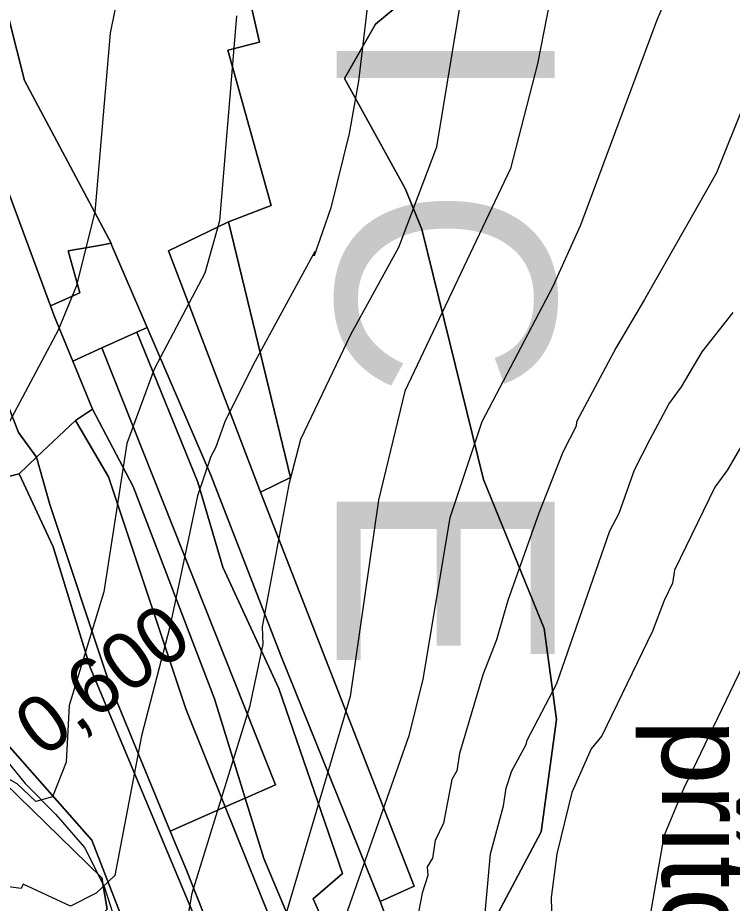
# Model space of a CAD drawing. Extents: x -510989 to -501240, y -1184665 to -1176089.
# Drawn here: x -504458.7 to -504294.9, y -1182645.4 to -1182442.4 of the extents above; entities that cross this region are included whole.
import ezdxf

# ---------------------------------------------------------------- set-up
doc = ezdxf.new("R2010")
doc.units = 0
for name, color, linetype in [('lesni_pozemek', 7, 'Continuous'), ('NAVRH_rozvodnice', 7, 'Continuous'), ('orna_puda', 7, 'Continuous'), ('ostatni_plocha_x_neplodna_puda', 7, 'Continuous'), ('ovocny_sad', 7, 'Continuous'), ('popis', 7, 'Continuous'), ('STAV_zaplavove_uzemi', 7, 'Continuous'), ('trasovani_toku', 7, 'Continuous'), ('trvaly_travni_porost', 7, 'Continuous'), ('vrstevnice_01', 7, 'Continuous'), ('vrstevnice_02', 7, 'Continuous')]:
    doc.layers.add(name, color=color, linetype=linetype)

msp = doc.modelspace()

# ---------------------------------------------------------------- linework, layer by layer
at = {"layer": 'lesni_pozemek'}
for points in [[(-504359.86, -1182686.91), (-504375.6, -1182644.92), (-504367.8, -1182641.43), (-504403.05, -1182551.15), (-504396.12, -1182547.79), (-504410.37, -1182489.19), (-504400.59, -1182485.45), (-504410.51, -1182449.89), (-504403.28, -1182448.04), (-504413.7, -1182402.29)], [(-504125.54, -1182629.68), (-504155.94, -1182673.32), (-504174.32, -1182695.83), (-504210.52, -1182722.69), (-504235.93, -1182738.25), (-504264.25, -1182747.48), (-504293.81, -1182752.72), (-504295.93, -1182748.47), (-504310.85, -1182719.26), (-504318.59, -1182708.58), (-504328.95, -1182695.62), (-504341.55, -1182683.01), (-504348.64, -1182647.73), (-504338.72, -1182629.02), (-504335.18, -1182603.23), (-504338, -1182582.37), (-504351.89, -1182548.22), (-504366.04, -1182490.92), (-504369.86, -1182481.57), (-504383.74, -1182456.35), (-504376.66, -1182443.95), (-504372.24, -1182440.22)], [(-504372.24, -1182440.22), (-504376.66, -1182443.95), (-504383.74, -1182456.35), (-504369.86, -1182481.57), (-504366.04, -1182490.92), (-504351.89, -1182548.22), (-504338, -1182582.37), (-504335.18, -1182603.23), (-504338.72, -1182629.02), (-504348.64, -1182647.73)], [(-504585.52, -1182646.79), (-504568.82, -1182640.74), (-504522.2, -1182623.85), (-504504.36, -1182617.36), (-504514.54, -1182570.03), (-504517.37, -1182556.52), (-504519.54, -1182541.5), (-504523.64, -1182519.97), (-504525.02, -1182512.73), (-504530.31, -1182495.45), (-504513.11, -1182507.41), (-504508.4, -1182534.97), (-504506.29, -1182534.26), (-504503.53, -1182544.89), (-504497.76, -1182556.43), (-504492.36, -1182555.2), (-504481.12, -1182577.4), (-504482.37, -1182589.69), (-504478.43, -1182596.87), (-504471.59, -1182602.62), (-504465.08, -1182614.54), (-504439.39, -1182639.55), (-504438.17, -1182646.67)]]:
    msp.add_lwpolyline(points, dxfattribs=at)
msp.add_lwpolyline([(-504484.36, -1182553.26), (-504470.6, -1182583.61), (-504463.9, -1182605.8), (-504441.71, -1182630.91), (-504429.65, -1182661.94), (-504413.93, -1182685.1), (-504407.11, -1182696.55), (-504400.77, -1182701.43), (-504400.5, -1182702.56), (-504394.66, -1182707), (-504393.85, -1182708.89), (-504400.74, -1182709.57), (-504411.67, -1182710.63), (-504430.76, -1182693.84), (-504439.24, -1182680.04), (-504442.8, -1182651.66), (-504438.17, -1182646.67), (-504439.39, -1182639.55), (-504465.08, -1182614.54), (-504471.59, -1182602.62), (-504478.43, -1182596.87), (-504482.37, -1182589.69), (-504481.12, -1182577.4), (-504492.36, -1182555.2)], close=True, dxfattribs=at)
at = {"layer": 'orna_puda'}
for points in [[(-504483.5, -1182390.37), (-504480.27, -1182396.41), (-504466.11, -1182421.72), (-504457.14, -1182456.86), (-504437.28, -1182494.12), (-504439.58, -1182494.52), (-504447.11, -1182495.85), (-504444.41, -1182505.45), (-504451.18, -1182508.46), (-504473.39, -1182448.47), (-504499.12, -1182395.82)], [(-504499.12, -1182395.82), (-504473.39, -1182448.47), (-504451.18, -1182508.46), (-504450.34, -1182510.72), (-504446.06, -1182521.14), (-504441.56, -1182532.11), (-504445.47, -1182534.75), (-504454.38, -1182543.14), (-504458.53, -1182537.45), (-504464.19, -1182523.03), (-504471.2, -1182505.18), (-504479.91, -1182484.47), (-504483.21, -1182470.86), (-504495.28, -1182444.66), (-504504.85, -1182422.65), (-504513.49, -1182405.93), (-504515.06, -1182401.38)], [(-504437.28, -1182494.12), (-504437.22, -1182494.46), (-504429.03, -1182513.42), (-504431.39, -1182514.49), (-504439.4, -1182518.12), (-504446.06, -1182521.14), (-504450.34, -1182510.72), (-504451.18, -1182508.46), (-504444.41, -1182505.45), (-504447.11, -1182495.85), (-504439.58, -1182494.52)], [(-504439.4, -1182518.12), (-504399.61, -1182618.2), (-504406.52, -1182621.24), (-504413.56, -1182598.47), (-504432.25, -1182549.88), (-504441.56, -1182532.11), (-504446.06, -1182521.14)], [(-504454.38, -1182543.14), (-504445.47, -1182534.75), (-504437.84, -1182547.66), (-504420.18, -1182600.78), (-504411.14, -1182623.27), (-504423.71, -1182628.8), (-504437.74, -1182594.84), (-504451.31, -1182553.99)]]:
    msp.add_lwpolyline(points, close=True, dxfattribs=at)
at = {"layer": 'ostatni_plocha_x_neplodna_puda'}
for points in [[(-504410.37, -1182489.19), (-504396.12, -1182547.79), (-504403.05, -1182551.15), (-504424.1, -1182495.87)], [(-504458.37, -1182546.96), (-504454.38, -1182543.14), (-504451.31, -1182553.99), (-504437.74, -1182594.84), (-504423.71, -1182628.8), (-504419.99, -1182637.8), (-504405.05, -1182675.65), (-504389.13, -1182703.75), (-504394.66, -1182707), (-504400.5, -1182702.56), (-504400.77, -1182701.43), (-504407, -1182675), (-504442.08, -1182591.33), (-504450.57, -1182563.65)]]:
    msp.add_lwpolyline(points, close=True, dxfattribs=at)
at = {"layer": 'ovocny_sad'}
msp.add_lwpolyline([(-504479.91, -1182484.47), (-504471.2, -1182505.18), (-504464.19, -1182523.03), (-504458.53, -1182537.45), (-504454.38, -1182543.14), (-504458.37, -1182546.96), (-504469.74, -1182549.81), (-504484.36, -1182553.26), (-504492.36, -1182555.2), (-504497.76, -1182556.43), (-504503.53, -1182544.89), (-504506.29, -1182534.26), (-504508.4, -1182534.97), (-504513.11, -1182507.41), (-504513.75, -1182502.9), (-504512.02, -1182489.16), (-504508.41, -1182488.9), (-504506.91, -1182494.1), (-504497.46, -1182491.83), (-504499.82, -1182484.84), (-504493.21, -1182486.26)], close=True, dxfattribs=at)
at = {"layer": 'STAV_zaplavove_uzemi'}
msp.add_spline([(-502250.32, -1184002.61), (-502355.07, -1183875.41), (-502442.37, -1183790.61), (-502477.29, -1183700.82), (-502532.16, -1183578.61), (-502567.08, -1183448.91), (-502626.05, -1183402.34), (-502705.41, -1183380.59), (-502814.2, -1183349.87), (-502882.03, -1183297.39), (-502931.95, -1183237.24), (-503042.02, -1183107.97), (-503139.64, -1183018.94), (-503222.14, -1182957.59), (-503308.56, -1182839.96), (-503316.24, -1182784.92), (-503330.32, -1182756.77), (-503348.24, -1182719.65), (-503334.16, -1182651.82), (-503323.92, -1182595.5), (-503313.68, -1182526.39), (-503294.1, -1182480.5), (-503251.86, -1182396.03), (-503229.34, -1182314.37), (-503216.1, -1182227.15), (-503242.43, -1182174.5), (-503271.86, -1182129.59), (-503287.34, -1182081.58), (-503343.88, -1182028.1), (-503361.79, -1182008.91), (-503396.35, -1181952.59), (-503442.43, -1181933.39), (-503497.46, -1181888.6), (-503525.62, -1181860.44), (-503528.18, -1181837.4), (-503548.66, -1181767.01), (-503558.9, -1181729.89), (-503576.82, -1181682.53), (-503578.1, -1181621.1), (-503567.86, -1181572.46), (-503552.5, -1181536.63), (-503538.04, -1181458.36), (-503518.33, -1181411.9), (-503509.88, -1181341.51), (-503497.21, -1181207.63), (-503499.77, -1181097.56), (-503498.02, -1181031.35), (-503510.82, -1180970.85), (-503549.22, -1180952.23), (-503571.32, -1180940.6), (-503605.07, -1180937.11), (-503651.61, -1180939.44), (-503671.39, -1180917.33), (-503679.53, -1180892.89), (-503713.27, -1180871.95), (-503727.24, -1180859.15), (-503734.22, -1180833.55), (-503728.4, -1180799.81), (-503741.2, -1180770.72), (-503722.82, -1180725.17), (-503721.54, -1180703.41), (-503731.78, -1180697.01), (-503767.61, -1180699.57), (-503790.65, -1180697.01), (-503817.53, -1180697.01), (-503861.04, -1180686.77), (-503889.2, -1180675.25), (-503900.72, -1180668.85), (-503953.2, -1180679.09), (-503997.99, -1180697.01), (-504063.27, -1180722.61), (-504109.34, -1180749.49), (-504142.62, -1180776.36), (-504177.18, -1180796.84), (-504211.73, -1180817.32), (-504414.98, -1180961.5), (-504472.7, -1180998.11), (-504544.51, -1181068.5), (-504600.82, -1181143.12), (-504621.94, -1181196.62), (-504641.65, -1181267.01), (-504660.25, -1181350.62), (-504634.7, -1181398.32), (-504617.66, -1181447.72), (-504600.62, -1181492.01), (-504587, -1181548.23), (-504592.11, -1181628.29), (-504569.96, -1181682.81), (-504568.26, -1181664.07), (-504554.63, -1181621.48), (-504547.82, -1181597.63)], degree=3, dxfattribs=at)
at = {"layer": 'trasovani_toku'}
for p, q in [((-504463.32, -1182610.17), (-504457.01, -1182617.93)), ((-504457.01, -1182617.93), (-504449.92, -1182624.98)), ((-504449.92, -1182624.98), (-504443.39, -1182632.55)), ((-504443.39, -1182632.55), (-504438.89, -1182641.48)), ((-504438.89, -1182641.48), (-504435.82, -1182651))]:
    msp.add_line(p, q, dxfattribs=at)
at = {"layer": 'trvaly_travni_porost'}
for points in [[(-504466.11, -1182421.72), (-504413.7, -1182402.29), (-504403.28, -1182448.04), (-504410.51, -1182449.89), (-504400.59, -1182485.45), (-504410.37, -1182489.19), (-504424.1, -1182495.87), (-504403.05, -1182551.15), (-504367.8, -1182641.43), (-504375.6, -1182644.92), (-504398.36, -1182588.59), (-504414.39, -1182547.28), (-504429.03, -1182513.42), (-504437.22, -1182494.46), (-504437.28, -1182494.12), (-504457.14, -1182456.86)], [(-504429.03, -1182513.42), (-504414.39, -1182547.28), (-504398.36, -1182588.59), (-504375.6, -1182644.92), (-504359.86, -1182686.91), (-504355.71, -1182700.13), (-504353.45, -1182703.22), (-504351.37, -1182717.96), (-504358.45, -1182706.15), (-504359.99, -1182703.4), (-504382.71, -1182662.94), (-504390.96, -1182644.3), (-504384.22, -1182638.5), (-504398.82, -1182596.13), (-504411.65, -1182568.34), (-504417.38, -1182548.88), (-504431.39, -1182514.49)], [(-504431.39, -1182514.49), (-504417.38, -1182548.88), (-504411.65, -1182568.34), (-504398.82, -1182596.13), (-504384.22, -1182638.5), (-504390.96, -1182644.3), (-504382.71, -1182662.94), (-504389.35, -1182665.82), (-504402.24, -1182635.07), (-504406.52, -1182621.24), (-504399.61, -1182618.2), (-504439.4, -1182518.12)], [(-504445.47, -1182534.75), (-504441.56, -1182532.11), (-504432.25, -1182549.88), (-504413.56, -1182598.47), (-504406.52, -1182621.24), (-504411.14, -1182623.27), (-504420.18, -1182600.78), (-504437.84, -1182547.66)], [(-504469.74, -1182549.81), (-504458.37, -1182546.96), (-504450.57, -1182563.65), (-504442.08, -1182591.33), (-504407, -1182675), (-504400.77, -1182701.43), (-504407.11, -1182696.55), (-504413.93, -1182685.1), (-504429.65, -1182661.94), (-504441.71, -1182630.91), (-504463.9, -1182605.8), (-504470.6, -1182583.61), (-504484.36, -1182553.26)], [(-504406.52, -1182621.24), (-504402.24, -1182635.07), (-504389.35, -1182665.82), (-504381.13, -1182684.09), (-504368.55, -1182705.56), (-504372.88, -1182707.9), (-504387.81, -1182678.08), (-504398.86, -1182653.8), (-504411.14, -1182623.27)], [(-504411.14, -1182623.27), (-504398.86, -1182653.8), (-504387.81, -1182678.08), (-504372.88, -1182707.9), (-504379.11, -1182711.25), (-504389.13, -1182703.75), (-504405.05, -1182675.65), (-504419.99, -1182637.8), (-504423.71, -1182628.8)]]:
    msp.add_lwpolyline(points, close=True, dxfattribs=at)
at = {"layer": 'vrstevnice_01'}
for points in [[(-504111.59, -1182204), (-504123.81, -1182247), (-504144.09, -1182291), (-504168.41, -1182368), (-504175.09, -1182382), (-504182.91, -1182393), (-504203.41, -1182395), (-504209.31, -1182394), (-504226.41, -1182386), (-504243.41, -1182376), (-504260.81, -1182369), (-504283.19, -1182367), (-504300.31, -1182372), (-504310.59, -1182379), (-504317.81, -1182388), (-504325.5, -1182400), (-504332.5, -1182417), (-504339.5, -1182453), (-504345.69, -1182477)], [(-504377.5, -1182431), (-504380.59, -1182457), (-504382.69, -1182469), (-504386.91, -1182486), (-504390.69, -1182497), (-504390.59, -1182496), (-504404.69, -1182522), (-504411.19, -1182535), (-504413.31, -1182541), (-504414.41, -1182543), (-504417.5, -1182552), (-504423.81, -1182582), (-504430.31, -1182607), (-504436.41, -1182639), (-504440.69, -1182643), (-504446.59, -1182646), (-504457.41, -1182641), (-504457.91, -1182642), (-504465.5, -1182641)], [(-504435.31, -1182435), (-504437.5, -1182446), (-504441, -1182487), (-504445.31, -1182504), (-504449.41, -1182514), (-504462.81, -1182539), (-504468.81, -1182556), (-504471.31, -1182571), (-504471.31, -1182580), (-504475.41, -1182583), (-504479.81, -1182581), (-504490.91, -1182570), (-504506.41, -1182557), (-504533.69, -1182529), (-504550.81, -1182519), (-504568.5, -1182504), (-504581.91, -1182498), (-504592.09, -1182498), (-504615.31, -1182509)], [(-504291.69, -1182461), (-504298.5, -1182478), (-504305.31, -1182490), (-504315, -1182507), (-504321.5, -1182518), (-504330.59, -1182535), (-504330.69, -1182536), (-504333.69, -1182542), (-504339.19, -1182556), (-504346.31, -1182576), (-504348.91, -1182585), (-504352.09, -1182593), (-504357.41, -1182611), (-504358, -1182615), (-504359.19, -1182617), (-504361.09, -1182627), (-504363, -1182631), (-504363.59, -1182635), (-504364.81, -1182637), (-504364.69, -1182639), (-504366, -1182643), (-504367.91, -1182653)], [(-504345.69, -1182477), (-504369.91, -1182528), (-504376, -1182553), (-504382.5, -1182598), (-504400.5, -1182659), (-504405.19, -1182683), (-504405.59, -1182707), (-504410.41, -1182714), (-504414.19, -1182716), (-504423.69, -1182713), (-504437.09, -1182712), (-504466.59, -1182704), (-504534.31, -1182674), (-504547.41, -1182670), (-504560.81, -1182668), (-504577.19, -1182669), (-504590.09, -1182680), (-504599.5, -1182679), (-504610.59, -1182684), (-504631.09, -1182709)], [(-504291.31, -1182538), (-504296, -1182546), (-504298.91, -1182550), (-504308.09, -1182569), (-504308.59, -1182572), (-504310.5, -1182576), (-504313.19, -1182583), (-504324.81, -1182607), (-504327.19, -1182610), (-504331.69, -1182620), (-504335.09, -1182634), (-504336.41, -1182644), (-504335.5, -1182680)]]:
    msp.add_lwpolyline(points, dxfattribs=at)
at = {"layer": 'vrstevnice_02'}
for points in [[(-504297.59, -1182409), (-504312.19, -1182443), (-504329.69, -1182490), (-504336, -1182504), (-504352.31, -1182535), (-504359.59, -1182557), (-504365.81, -1182594), (-504369, -1182607), (-504383.09, -1182647), (-504389.81, -1182676), (-504394.31, -1182709), (-504399.41, -1182725), (-504403.81, -1182730), (-504407.19, -1182737), (-504411.81, -1182741), (-504415.59, -1182741), (-504428.59, -1182736), (-504442.69, -1182735), (-504468.5, -1182729), (-504526.31, -1182706), (-504552.91, -1182702), (-504572, -1182712), (-504615, -1182757)], [(-504420.91, -1182656), (-504418.69, -1182643), (-504405.41, -1182600), (-504402.41, -1182586), (-504402.59, -1182582), (-504396.41, -1182549), (-504393.81, -1182539), (-504382.31, -1182515), (-504371.31, -1182495), (-504362.59, -1182472), (-504354.19, -1182421)], [(-504408.5, -1182442), (-504412.41, -1182489), (-504415.81, -1182501), (-504427.41, -1182523), (-504433.69, -1182540), (-504438.91, -1182574), (-504446.91, -1182600), (-504447.59, -1182613), (-504450.69, -1182621), (-504454.5, -1182622), (-504458.81, -1182618), (-504492.31, -1182599), (-504502.5, -1182591), (-504524.81, -1182571), (-504546.91, -1182558), (-504558.5, -1182550), (-504568.19, -1182545), (-504578.09, -1182542), (-504586.19, -1182541), (-504602.19, -1182544), (-504603.81, -1182551), (-504609.59, -1182554), (-504614.69, -1182554)], [(-504121.31, -1182463), (-504139.91, -1182478), (-504152.81, -1182485), (-504162.31, -1182489), (-504187, -1182492), (-504211.5, -1182491), (-504223.5, -1182493), (-504237.41, -1182501), (-504256.09, -1182533), (-504278.09, -1182561), (-504306, -1182619), (-504310.59, -1182630), (-504313.69, -1182648), (-504311.91, -1182665), (-504313.5, -1182684), (-504333.19, -1182741), (-504335.69, -1182764)], [(-504351.81, -1182651), (-504350.31, -1182634), (-504347.31, -1182623), (-504346.69, -1182619), (-504345.41, -1182615), (-504342.09, -1182609), (-504341.91, -1182608), (-504335.09, -1182595), (-504322.91, -1182560), (-504320.81, -1182556), (-504317.31, -1182546), (-504313.69, -1182539), (-504309.41, -1182531), (-504306.5, -1182527), (-504301.81, -1182519), (-504294.69, -1182510)]]:
    msp.add_lwpolyline(points, dxfattribs=at)

# ---------------------------------------------------------------- texts
at = {"layer": 'NAVRH_rozvodnice'}
msp.add_text('přítok "E"', height=20, rotation=270, dxfattribs=at).set_placement((-504310.99, -1182603.25))
at = {"layer": 'popis'}
msp.add_text('D I V N I C E', height=50, rotation=270, dxfattribs=at).set_placement((-504385.57, -1182209.82))
at = {"layer": 'trasovani_toku'}
msp.add_text('0,600', height=13, rotation=36.6329, dxfattribs=at).set_placement((-504452.91, -1182612.25))

doc.saveas('drawing.dxf')
